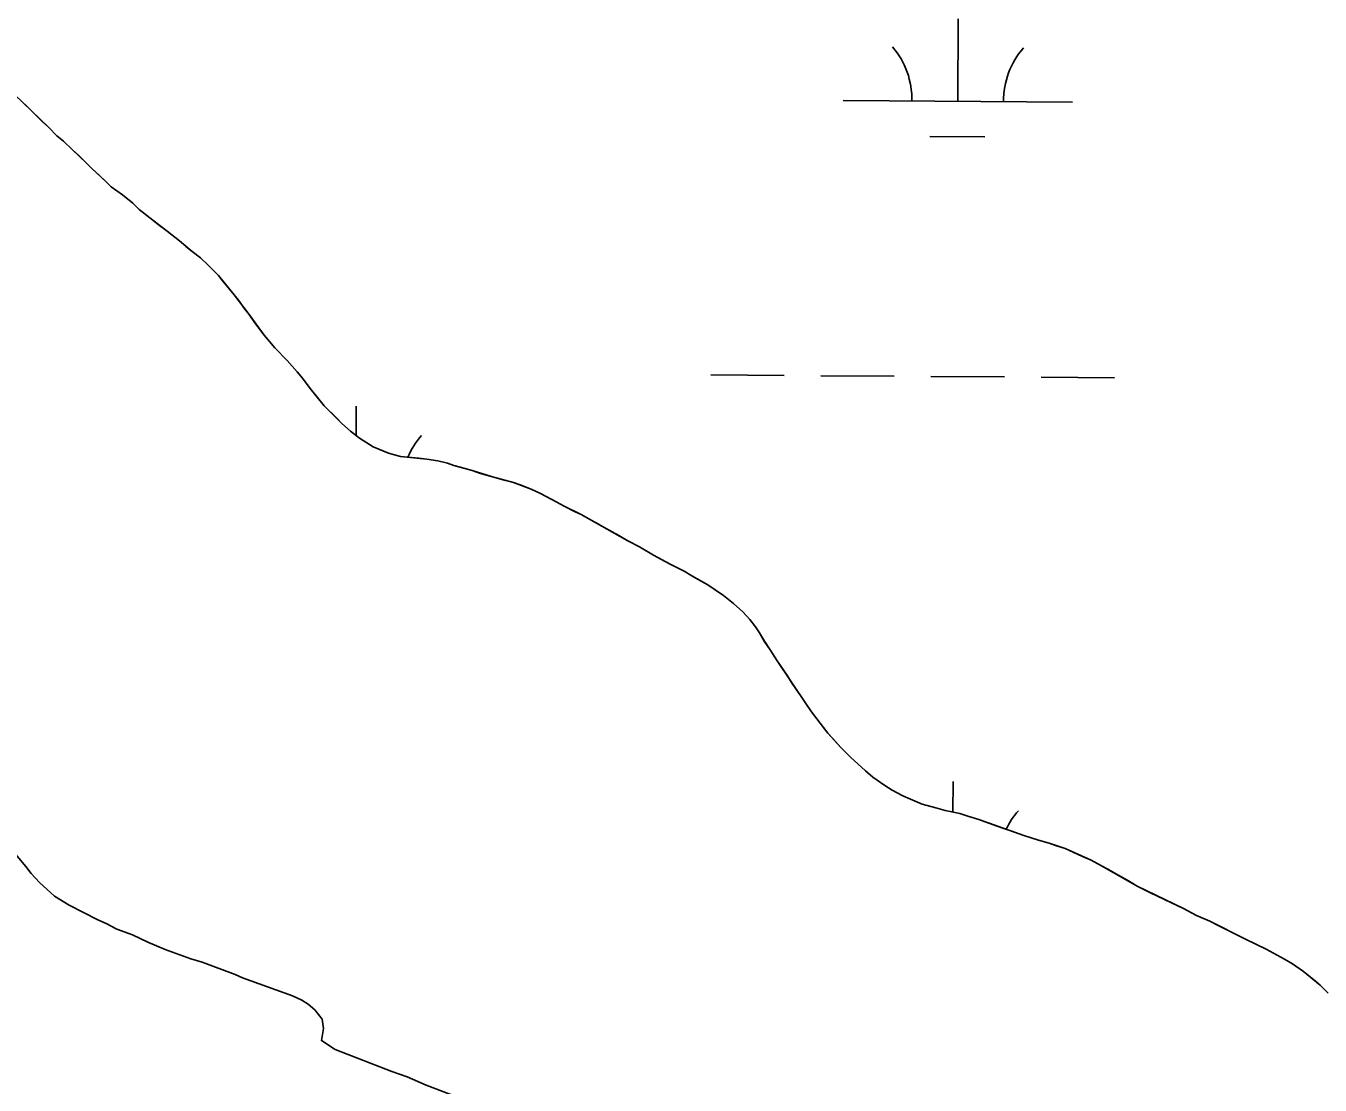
# Model space of a CAD drawing. Extents: x 3172231 to 3210228, y 940198 to 965780.
# Drawn here: x 3203651 to 3204216, y 948561 to 949023 of the extents above; entities that cross this region are included whole.
import ezdxf

# ---------------------------------------------------------------- set-up
doc = ezdxf.new("R2010")
doc.units = 0
for name, color, linetype in [('V-SITE-VEGE', 7, 'Continuous'), ('V-TOPO-SHOR', 7, 'Continuous'), ('V-WETL-SWMP', 7, 'Continuous')]:
    doc.layers.add(name, color=color, linetype=linetype)

msp = doc.modelspace()

# ---------------------------------------------------------------- linework, layer by layer
at = {"layer": 'V-SITE-VEGE'}
for p, q in [((3203646.291, 948993.062), (3203661.082, 948978.8)), ((3203661.082, 948978.8), (3203664.776, 948975.066)), ((3203664.776, 948975.066), (3203667.635, 948972.687)), ((3203667.635, 948972.687), (3203671.672, 948968.951)), ((3203671.672, 948968.951), (3203677.722, 948963.178)), ((3203677.722, 948963.178), (3203680.075, 948960.802)), ((3203680.075, 948960.802), (3203686.292, 948955.029)), ((3203686.292, 948955.029), (3203688.478, 948952.821)), ((3203688.478, 948952.821), (3203693.356, 948949.247)), ((3203693.356, 948949.247), (3203697.898, 948945.68)), ((3203697.898, 948945.68), (3203700.755, 948942.962)), ((3203700.755, 948942.962), (3203705.298, 948939.224)), ((3203705.298, 948939.224), (3203712.867, 948933.443)), ((3203712.867, 948933.443), (3203718.249, 948929.193)), ((3203718.249, 948929.193), (3203723.8, 948924.606)), ((3203723.8, 948924.606), (3203727.502, 948921.884)), ((3203727.502, 948921.884), (3203730.863, 948918.658)), ((3203730.863, 948918.658), (3203735.229, 948914.075)), ((3203735.229, 948914.075), (3203742.113, 948905.764)), ((3203742.113, 948905.764), (3203748.656, 948897.118)), ((3203748.656, 948897.118), (3203755.195, 948888.133)), ((3203755.195, 948888.133), (3203759.898, 948882.536)), ((3203759.898, 948882.536), (3203765.274, 948877.104)), ((3203765.274, 948877.104), (3203769.64, 948872.183)), ((3203769.64, 948872.183), (3203771.989, 948869.302)), ((3203771.989, 948869.302), (3203775.346, 948864.892)), ((3203775.346, 948864.892), (3203781.385, 948857.261)), ((3203781.385, 948857.261), (3203789.118, 948849.622)), ((3203789.118, 948849.622), (3203792.813, 948846.227)), ((3203792.813, 948846.227), (3203796.852, 948843.165)), ((3203796.852, 948843.165), (3203802.746, 948839.421)), ((3203802.746, 948839.421), (3203809.486, 948836.683)), ((3203809.486, 948836.683), (3203814.712, 948835.137)), ((3203814.712, 948835.137), (3203826.191, 948834.064)), ((3203826.191, 948834.064), (3203830.916, 948833.363)), ((3203830.916, 948833.363), (3203835.135, 948832.329)), ((3203835.135, 948832.329), (3203838, 948831.303)), ((3203838, 948831.303), (3203845.928, 948829.067)), ((3203845.928, 948829.067), (3203854.863, 948826.318)), ((3203854.863, 948826.318), (3203863.973, 948823.908)), ((3203863.973, 948823.908), (3203871.727, 948820.995)), ((3203871.727, 948820.995), (3203875.769, 948819.117)), ((3203875.769, 948819.117), (3203882.841, 948815.365)), ((3203882.841, 948815.365), (3203886.042, 948813.492)), ((3203886.042, 948813.492), (3203893.456, 948809.908)), ((3203893.456, 948809.908), (3203913.833, 948798.488)), ((3203913.833, 948798.488), (3203918.886, 948795.76)), ((3203918.886, 948795.76), (3203925.118, 948792.18)), ((3203925.118, 948792.18), (3203932.36, 948788.26)), ((3203932.36, 948788.26), (3203938.424, 948785.188)), ((3203938.424, 948785.188), (3203941.791, 948783.144)), ((3203941.791, 948783.144), (3203948.694, 948779.224)), ((3203948.694, 948779.224), (3203955.596, 948774.631)), ((3203955.596, 948774.631), (3203959.969, 948771.061)), ((3203959.969, 948771.061), (3203964.003, 948767.491)), ((3203964.003, 948767.491), (3203967.024, 948764.102)), ((3203967.024, 948764.102), (3203969.543, 948760.878)), ((3203969.543, 948760.878), (3203971.22, 948758.339)), ((3203971.22, 948758.339), (3203973.395, 948754.612)), ((3203973.395, 948754.612), (3203975.91, 948750.884)), ((3203975.91, 948750.884), (3203978.923, 948746.139)), ((3203978.923, 948746.139), (3203991.498, 948727.496)), ((3203991.498, 948727.496), (3203994.015, 948723.937)), ((3203994.015, 948723.937), (3204001.06, 948714.61)), ((3204001.06, 948714.61), (3204006.77, 948708.333)), ((3204006.77, 948708.333), (3204010.97, 948704.089)), ((3204010.97, 948704.089), (3204017.526, 948698.144)), ((3204017.526, 948698.144), (3204020.721, 948695.426)), ((3204020.721, 948695.426), (3204025.939, 948691.685)), ((3204025.939, 948691.685), (3204029.136, 948689.641)), ((3204029.136, 948689.641), (3204033.852, 948687.253)), ((3204033.852, 948687.253), (3204037.225, 948685.715)), ((3204037.225, 948685.715), (3204042.28, 948683.663)), ((3204042.28, 948683.663), (3204048.18, 948681.944)), ((3204048.18, 948681.944), (3204052.229, 948680.91)), ((3204052.229, 948680.91), (3204058.639, 948679.526)), ((3204058.639, 948679.526), (3204062.18, 948678.326)), ((3204062.18, 948678.326), (3204066.903, 948676.949)), ((3204066.903, 948676.949), (3204086.627, 948669.925)), ((3204086.627, 948669.925), (3204093.033, 948667.866)), ((3204093.033, 948667.866), (3204097.588, 948666.66)), ((3203651.278, 948656.406), (3203645.986, 948662.689)), ((3204097.588, 948666.66), (3204104.668, 948664.26)), ((3204104.668, 948664.26), (3204115.959, 948659.136)), ((3203653.516, 948653.365), (3203651.278, 948656.406)), ((3204115.959, 948659.136), (3204120.507, 948656.748)), ((3204120.507, 948656.748), (3204132.296, 948650.1)), ((3203657.178, 948649.512), (3203653.516, 948653.365)), ((3204132.296, 948650.1), (3204135.998, 948647.886)), ((3203663.689, 948643.434), (3203657.178, 948649.512)), ((3204135.998, 948647.886), (3204156.216, 948638.156)), ((3203670.193, 948639.588), (3203663.689, 948643.434)), ((3203682.594, 948633.114), (3203670.193, 948639.588)), ((3203686.251, 948631.496), (3203682.594, 948633.114)), ((3204156.216, 948638.156), (3204161.942, 948635.086)), ((3204161.942, 948635.086), (3204167.673, 948632.526)), ((3203690.925, 948629.067), (3203686.251, 948631.496)), ((3203697.837, 948626.644), (3203690.925, 948629.067)), ((3204167.673, 948632.526), (3204183.34, 948624.676)), ((3203704.542, 948623.408), (3203697.837, 948626.644)), ((3203712.058, 948620.175), (3203704.542, 948623.408)), ((3204183.34, 948624.676), (3204192.267, 948620.408)), ((3203723.236, 948616.134), (3203712.058, 948620.175)), ((3203728.113, 948614.723), (3203723.236, 948616.134)), ((3204192.267, 948620.408), (3204200.353, 948615.976)), ((3203742.541, 948609.267), (3203728.113, 948614.723)), ((3204200.353, 948615.976), (3204203.72, 948613.932)), ((3204203.72, 948613.932), (3204208.6, 948610.699)), ((3204208.6, 948610.699), (3204215.834, 948604.749)), ((3203745.793, 948607.854), (3203742.541, 948609.267)), ((3203767.537, 948599.975), (3203745.793, 948607.854)), ((3203771.6, 948598.155), (3203767.537, 948599.975)), ((3203774.447, 948596.334), (3203771.6, 948598.155)), ((3203777.293, 948593.903), (3203774.447, 948596.334)), ((3203780.552, 948589.848), (3203777.293, 948593.903)), ((3203781.168, 948585.787), (3203780.552, 948589.848)), ((3203780.163, 948580.505), (3203781.168, 948585.787)), ((3203786.261, 948576.659), (3203780.163, 948580.505)), ((3203810.852, 948566.959), (3203786.261, 948576.659)), ((3203817.557, 948564.739), (3203810.852, 948566.959)), ((3203825.888, 948561.098), (3203817.557, 948564.739))]:
    msp.add_line(p, q, dxfattribs=at)
at = {"layer": 'V-TOPO-SHOR'}
for points in [[(3203648.812, 948990.687), (3203652.511, 948987.121), (3203655.03, 948984.573), (3203658.56, 948981.178), (3203661.082, 948978.8), (3203664.776, 948975.066), (3203667.635, 948972.687), (3203671.672, 948968.951), (3203674.193, 948966.573), (3203677.722, 948963.178), (3203680.075, 948960.802), (3203683.435, 948957.744), (3203686.292, 948955.029), (3203688.478, 948952.821), (3203693.356, 948949.249), (3203697.898, 948945.68), (3203700.755, 948942.962), (3203705.298, 948939.224), (3203708.999, 948936.335), (3203712.867, 948933.443), (3203718.249, 948929.193), (3203721.108, 948926.814), (3203723.8, 948924.606), (3203727.502, 948921.884), (3203730.863, 948918.658), (3203735.231, 948914.075), (3203737.247, 948911.701), (3203740.097, 948908.14), (3203742.113, 948905.764), (3203743.958, 948903.391), (3203746.811, 948899.491), (3203748.656, 948897.118), (3203751.171, 948893.558), (3203755.195, 948888.133), (3203759.898, 948882.536), (3203765.274, 948877.104), (3203769.64, 948872.183), (3203771.989, 948869.302), (3203775.346, 948864.892), (3203777.863, 948861.671), (3203781.385, 948857.261), (3203786.763, 948851.998), (3203789.116, 948849.622), (3203792.813, 948846.227), (3203796.852, 948843.165), (3203802.744, 948839.419), (3203809.486, 948836.683), (3203814.712, 948835.137), (3203822.646, 948834.42), (3203826.191, 948834.064), (3203830.916, 948833.363), (3203835.135, 948832.329), (3203838, 948831.303), (3203842.891, 948829.927), (3203845.928, 948829.067), (3203849.637, 948827.864), (3203854.863, 948826.318), (3203859.924, 948824.942), (3203863.973, 948823.908), (3203866.838, 948822.88), (3203871.727, 948820.995), (3203875.769, 948819.117), (3203882.843, 948815.365), (3203886.042, 948813.492), (3203890.593, 948811.274), (3203893.456, 948809.908), (3203896.825, 948808.032), (3203901.033, 948805.646), (3203904.064, 948803.942), (3203909.961, 948800.704), (3203913.833, 948798.488), (3203918.886, 948795.76), (3203925.118, 948792.18), (3203928.317, 948790.476), (3203932.36, 948788.26), (3203938.424, 948785.188), (3203941.791, 948783.144), (3203944.486, 948781.61), (3203948.694, 948779.224), (3203951.558, 948777.353), (3203955.596, 948774.631), (3203959.969, 948771.061), (3203964.003, 948767.493), (3203967.026, 948764.102), (3203969.543, 948760.878), (3203971.22, 948758.337), (3203973.395, 948754.61), (3203975.91, 948750.882), (3203978.925, 948746.139), (3203983.453, 948739.528), (3203985.296, 948736.647), (3203987.14, 948733.937), (3203989.487, 948730.546), (3203991.498, 948727.496), (3203994.013, 948723.937), (3203996.362, 948720.883), (3204001.06, 948714.61), (3204003.243, 948712.236), (3204006.77, 948708.333), (3204010.97, 948704.089), (3204014.165, 948701.202)], [(3204014.165, 948701.202), (3204017.526, 948698.144), (3204020.721, 948695.426), (3204025.939, 948691.685), (3204029.136, 948689.641), (3204033.852, 948687.253), (3204037.223, 948685.715), (3204042.28, 948683.663), (3204048.18, 948681.944), (3204052.229, 948680.91), (3204058.639, 948679.526), (3204062.18, 948678.326), (3204066.903, 948676.949), (3204069.768, 948675.923), (3204074.489, 948674.209), (3204077.86, 948673.009), (3204080.895, 948671.981), (3204086.627, 948669.925), (3204093.033, 948667.866), (3204097.588, 948666.66), (3204100.453, 948665.632), (3204104.668, 948664.26), (3204112.252, 948660.844), (3204115.959, 948659.136), (3204120.507, 948656.748), (3204123.2, 948655.214), (3204128.253, 948652.316), (3204132.296, 948650.1), (3204135.998, 948647.886), (3204141.559, 948645.156), (3204147.961, 948642.082), (3204156.216, 948638.156), (3204161.942, 948635.086), (3204167.673, 948632.524), (3204171.042, 948630.818), (3204176.938, 948627.918), (3204183.34, 948624.676), (3204192.267, 948620.408), (3204200.353, 948615.976), (3204203.72, 948613.932), (3204208.6, 948610.699), (3204212.975, 948607.129), (3204215.834, 948604.749)], [(3203825.888, 948561.098), (3203817.557, 948564.739), (3203810.852, 948566.959), (3203786.261, 948576.659), (3203780.163, 948580.505), (3203781.168, 948585.787), (3203780.552, 948589.848), (3203777.293, 948593.903), (3203774.447, 948596.334), (3203771.6, 948598.155), (3203767.537, 948599.975), (3203745.793, 948607.854), (3203742.541, 948609.267), (3203728.113, 948614.723), (3203723.236, 948616.134), (3203712.06, 948620.175), (3203704.542, 948623.408), (3203697.835, 948626.644), (3203690.925, 948629.067), (3203686.251, 948631.496), (3203682.594, 948633.114), (3203670.193, 948639.588), (3203663.689, 948643.434), (3203657.178, 948649.512), (3203653.516, 948653.365), (3203651.278, 948656.406), (3203645.986, 948662.689)]]:
    msp.add_lwpolyline(points, dxfattribs=at)
at = {"layer": 'V-WETL-SWMP'}
for p, q in [((3204057.75, 948990.115), (3204057.995, 949026.114)), ((3203652.51, 948987.12), (3203648.813, 948990.686)), ((3204007.751, 948990.455), (3204107.749, 948989.775)), ((3203655.03, 948984.574), (3203652.51, 948987.12)), ((3203658.56, 948981.178), (3203655.03, 948984.574)), ((3203661.081, 948978.801), (3203658.56, 948981.178)), ((3203664.777, 948975.066), (3203661.081, 948978.801)), ((3203667.636, 948972.687), (3203664.777, 948975.066)), ((3203671.671, 948968.951), (3203667.636, 948972.687)), ((3204045.645, 948974.766), (3204069.645, 948974.603)), ((3203674.192, 948966.574), (3203671.671, 948968.951)), ((3203677.721, 948963.178), (3203674.192, 948966.574)), ((3203680.074, 948960.802), (3203677.721, 948963.178)), ((3203683.436, 948957.744), (3203680.074, 948960.802)), ((3203686.293, 948955.028), (3203683.436, 948957.744)), ((3203688.477, 948952.821), (3203686.293, 948955.028)), ((3203693.357, 948949.249), (3203688.477, 948952.821)), ((3203697.899, 948945.679), (3203693.357, 948949.249)), ((3203700.756, 948942.963), (3203697.899, 948945.679)), ((3203705.297, 948939.224), (3203700.756, 948942.963)), ((3203708.998, 948936.334), (3203705.297, 948939.224)), ((3203712.867, 948933.443), (3203708.998, 948936.334)), ((3203718.25, 948929.193), (3203712.867, 948933.443)), ((3203721.109, 948926.814), (3203718.25, 948929.193)), ((3203723.8, 948924.605), (3203721.109, 948926.814)), ((3203727.502, 948921.884), (3203723.8, 948924.605)), ((3203730.863, 948918.658), (3203727.502, 948921.884)), ((3203735.231, 948914.075), (3203730.863, 948918.658)), ((3203737.246, 948911.701), (3203735.231, 948914.075)), ((3203740.098, 948908.139), (3203737.246, 948911.701)), ((3203742.113, 948905.765), (3203740.098, 948908.139)), ((3203743.959, 948903.391), (3203742.113, 948905.765)), ((3203746.81, 948899.492), (3203743.959, 948903.391)), ((3203748.656, 948897.118), (3203746.81, 948899.492)), ((3203751.171, 948893.558), (3203748.656, 948897.118)), ((3203755.196, 948888.133), (3203751.171, 948893.558)), ((3203759.897, 948882.536), (3203755.196, 948888.133)), ((3203765.274, 948877.104), (3203759.897, 948882.536)), ((3203769.64, 948872.184), (3203765.274, 948877.104)), ((3203771.989, 948869.301), (3203769.64, 948872.184)), ((3203950.091, 948870.774), (3203982.09, 948870.556)), ((3203998.09, 948870.447), (3204030.089, 948870.229)), ((3203775.345, 948864.893), (3203771.989, 948869.301)), ((3203777.862, 948861.671), (3203775.345, 948864.893)), ((3204046.089, 948870.121), (3204078.088, 948869.903)), ((3204094.088, 948869.794), (3204126.087, 948869.576)), ((3203781.386, 948857.262), (3203777.862, 948861.671)), ((3203786.763, 948851.999), (3203781.386, 948857.262)), ((3203795.315, 948844.33), (3203795.402, 948857.085)), ((3203789.116, 948849.622), (3203786.763, 948851.999)), ((3203792.814, 948846.226), (3203789.116, 948849.622)), ((3203796.852, 948843.165), (3203792.814, 948846.226)), ((3203802.744, 948839.419), (3203796.852, 948843.165)), ((3203809.485, 948836.683), (3203802.744, 948839.419)), ((3203814.713, 948835.136), (3203809.485, 948836.683)), ((3203822.647, 948834.42), (3203814.713, 948835.136)), ((3203826.192, 948834.064), (3203822.647, 948834.42)), ((3203830.917, 948833.364), (3203826.192, 948834.064)), ((3203835.134, 948832.33), (3203830.917, 948833.364)), ((3203838, 948831.302), (3203835.134, 948832.33)), ((3203842.891, 948829.926), (3203838, 948831.302)), ((3203845.927, 948829.066), (3203842.891, 948829.926)), ((3203849.636, 948827.864), (3203845.927, 948829.066)), ((3203854.864, 948826.318), (3203849.636, 948827.864)), ((3203859.923, 948824.941), (3203854.864, 948826.318)), ((3203863.972, 948823.907), (3203859.923, 948824.941)), ((3203866.837, 948822.879), (3203863.972, 948823.907)), ((3203871.726, 948820.996), (3203866.837, 948822.879)), ((3203875.769, 948819.118), (3203871.726, 948820.996)), ((3203882.844, 948815.366), (3203875.769, 948819.118)), ((3203886.043, 948813.492), (3203882.844, 948815.366)), ((3203890.592, 948811.273), (3203886.043, 948813.492)), ((3203893.456, 948809.907), (3203890.592, 948811.273)), ((3203896.824, 948808.032), (3203893.456, 948809.907)), ((3203901.034, 948805.646), (3203896.824, 948808.032)), ((3203904.065, 948803.942), (3203901.034, 948805.646)), ((3203909.96, 948800.703), (3203904.065, 948803.942)), ((3203913.833, 948798.488), (3203909.96, 948800.703)), ((3203918.886, 948795.76), (3203913.833, 948798.488)), ((3203925.117, 948792.181), (3203918.886, 948795.76)), ((3203928.317, 948790.476), (3203925.117, 948792.181)), ((3203932.359, 948788.26), (3203928.317, 948790.476)), ((3203938.423, 948785.189), (3203932.359, 948788.26)), ((3203941.791, 948783.145), (3203938.423, 948785.189)), ((3203944.485, 948781.611), (3203941.791, 948783.145)), ((3203948.695, 948779.225), (3203944.485, 948781.611)), ((3203951.557, 948777.353), (3203948.695, 948779.225)), ((3203955.596, 948774.63), (3203951.557, 948777.353)), ((3203959.969, 948771.061), (3203955.596, 948774.63)), ((3203964.004, 948767.494), (3203959.969, 948771.061)), ((3203967.027, 948764.101), (3203964.004, 948767.494)), ((3203969.544, 948760.879), (3203967.027, 948764.101)), ((3203971.22, 948758.337), (3203969.544, 948760.879)), ((3203973.396, 948754.61), (3203971.22, 948758.337)), ((3203975.911, 948750.882), (3203973.396, 948754.61)), ((3203978.926, 948746.138), (3203975.911, 948750.882)), ((3203983.453, 948739.528), (3203978.926, 948746.138)), ((3203985.296, 948736.647), (3203983.453, 948739.528)), ((3203987.14, 948733.936), (3203985.296, 948736.647)), ((3203989.487, 948730.546), (3203987.14, 948733.936)), ((3203991.498, 948727.496), (3203989.487, 948730.546)), ((3203994.013, 948723.936), (3203991.498, 948727.496)), ((3203996.362, 948720.884), (3203994.013, 948723.936)), ((3204001.059, 948714.611), (3203996.362, 948720.884)), ((3204003.242, 948712.236), (3204001.059, 948714.611)), ((3204006.769, 948708.333), (3204003.242, 948712.236)), ((3204010.97, 948704.089), (3204006.769, 948708.333)), ((3204014.164, 948701.202), (3204010.97, 948704.089)), ((3204017.526, 948698.145), (3204014.164, 948701.202)), ((3204020.721, 948695.426), (3204017.526, 948698.145)), ((3204025.938, 948691.684), (3204020.721, 948695.426)), ((3204029.136, 948689.641), (3204025.938, 948691.684)), ((3204033.853, 948687.253), (3204029.136, 948689.641)), ((3204055.64, 948680.174), (3204055.73, 948693.447)), ((3204037.223, 948685.715), (3204033.853, 948687.253)), ((3204042.279, 948683.663), (3204037.223, 948685.715)), ((3204048.181, 948681.944), (3204042.279, 948683.663)), ((3204052.229, 948680.91), (3204048.181, 948681.944)), ((3204058.64, 948679.526), (3204052.229, 948680.91)), ((3204062.181, 948678.326), (3204058.64, 948679.526)), ((3204066.903, 948676.95), (3204062.181, 948678.326)), ((3204069.769, 948675.923), (3204066.903, 948676.95)), ((3204074.489, 948674.21), (3204069.769, 948675.923)), ((3204077.86, 948673.01), (3204074.489, 948674.21)), ((3204080.895, 948671.981), (3204077.86, 948673.01)), ((3204086.627, 948669.925), (3204080.895, 948671.981)), ((3204093.034, 948667.866), (3204086.627, 948669.925)), ((3204097.588, 948666.661), (3204093.034, 948667.866)), ((3204100.454, 948665.633), (3204097.588, 948666.661)), ((3204104.669, 948664.26), (3204100.454, 948665.633)), ((3204112.252, 948660.843), (3204104.669, 948664.26)), ((3203651.277, 948656.405), (3203653.516, 948653.364)), ((3204115.959, 948659.136), (3204112.252, 948660.843)), ((3204120.507, 948656.748), (3204115.959, 948659.136)), ((3204123.201, 948655.214), (3204120.507, 948656.748)), ((3203653.516, 948653.364), (3203657.179, 948649.513)), ((3204128.253, 948652.317), (3204123.201, 948655.214)), ((3204132.295, 948650.101), (3204128.253, 948652.317)), ((3204135.999, 948647.887), (3204132.295, 948650.101)), ((3203657.179, 948649.513), (3203663.688, 948643.433)), ((3204141.559, 948645.156), (3204135.999, 948647.887)), ((3204147.961, 948642.083), (3204141.559, 948645.156)), ((3203663.688, 948643.433), (3203670.193, 948639.588)), ((3203670.193, 948639.588), (3203682.593, 948633.114)), ((3204156.216, 948638.157), (3204147.961, 948642.083)), ((3203682.593, 948633.114), (3203686.251, 948631.496)), ((3204161.943, 948635.087), (3204156.216, 948638.157)), ((3204167.672, 948632.525), (3204161.943, 948635.087)), ((3203686.251, 948631.496), (3203690.926, 948629.068)), ((3203690.926, 948629.068), (3203697.835, 948626.645)), ((3204171.041, 948630.819), (3204167.672, 948632.525)), ((3204176.937, 948627.918), (3204171.041, 948630.819)), ((3204183.339, 948624.676), (3204176.937, 948627.918)), ((3203697.835, 948626.645), (3203704.542, 948623.409)), ((3203704.542, 948623.409), (3203712.061, 948620.174)), ((3204192.268, 948620.408), (3204183.339, 948624.676)), ((3203712.061, 948620.174), (3203723.237, 948616.135)), ((3203723.237, 948616.135), (3203728.113, 948614.723)), ((3204200.352, 948615.976), (3204192.268, 948620.408)), ((3203728.113, 948614.723), (3203742.541, 948609.268)), ((3204203.72, 948613.932), (3204200.352, 948615.976)), ((3204208.601, 948610.698), (3204203.72, 948613.932)), ((3204212.974, 948607.129), (3204208.601, 948610.698)), ((3203742.541, 948609.268), (3203745.793, 948607.853)), ((3203745.793, 948607.853), (3203767.536, 948599.975)), ((3204215.833, 948604.75), (3204212.974, 948607.129)), ((3203767.536, 948599.975), (3203771.6, 948598.155)), ((3204219.361, 948601.185), (3204215.833, 948604.75)), ((3203771.6, 948598.155), (3203774.447, 948596.333)), ((3203774.447, 948596.333), (3203777.294, 948593.902)), ((3203777.294, 948593.902), (3203780.551, 948589.847)), ((3203780.551, 948589.847), (3203781.168, 948585.787)), ((3203781.168, 948585.787), (3203780.163, 948580.505)), ((3203780.163, 948580.505), (3203786.262, 948576.659)), ((3203786.262, 948576.659), (3203810.851, 948566.959)), ((3203810.851, 948566.959), (3203817.556, 948564.739)), ((3203817.556, 948564.739), (3203825.889, 948561.099)), ((3203825.889, 948561.099), (3203851.493, 948551.402))]:
    msp.add_line(p, q, dxfattribs=at)
for centre, start, end in [((3204002.511, 948990.966), 358.83817, 40.38182), ((3204112.995, 948990.214), 138.83816, 180.38182), ((3203850.402, 948821.184), 138.83816, 157.19184), ((3204110.73, 948657.546), 138.83816, 154.60667)]:
    msp.add_arc(centre, 35.246, start, end, dxfattribs=at)

doc.saveas('drawing.dxf')
